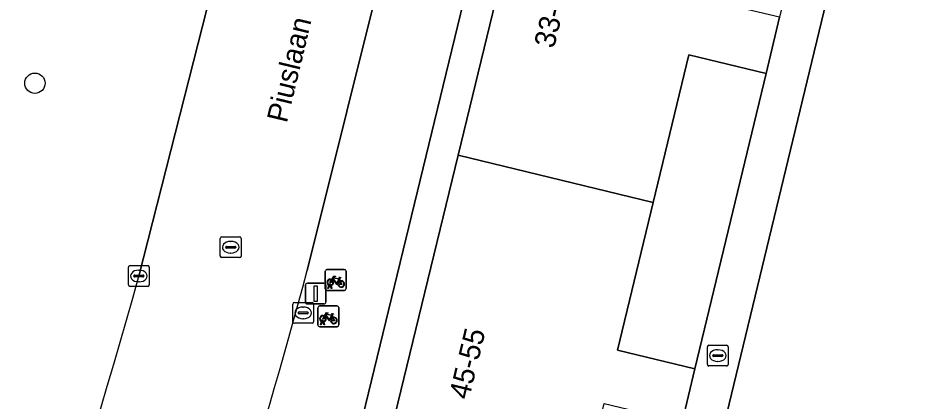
# Model space of a CAD drawing. Extents: x 162803 to 163818, y 381639 to 382475.
# Drawn here: x 163005.59 to 163048.82, y 382283.2 to 382301.63 of the extents above; entities that cross this region are included whole.
import ezdxf

# ---------------------------------------------------------------- set-up
doc = ezdxf.new("R2010")
doc.units = 0
for name, color, linetype in [('IMGEO_Berm_groen', 7, 'Continuous'), ('IMGEO_Boom', 7, 'Continuous'), ('IMGEO_Erf', 7, 'Continuous'), ('IMGEO_Fietsenrek', 7, 'Continuous'), ('IMGEO_Kolk', 7, 'Continuous'), ('IMGEO_Lichtmast', 7, 'Continuous'), ('IMGEO_Openbare_ruimte_label', 7, 'Continuous'), ('IMGEO_Pand', 7, 'Continuous'), ('IMGEO_Pand_nummerreeks', 7, 'Continuous'), ('IMGEO_Rijbaan_lokaal_gesloten', 7, 'Continuous'), ('IMGEO_Rioolput', 7, 'Continuous'), ('IMGEO_Voetpad_open', 7, 'Continuous')]:
    doc.layers.add(name, color=color, linetype=linetype)

msp = doc.modelspace()

# ---------------------------------------------------------------- linework, layer by layer
at = {"layer": 'IMGEO_Berm_groen'}
msp.add_lwpolyline([(163011.407, 382289.212), (163015.341, 382304.711)], dxfattribs=at)
msp.add_arc((162611.092, 382401.144), 415.669, 339.51739, 344.37846, dxfattribs=at)
at = {"layer": 'IMGEO_Boom'}
msp.add_circle((163006.406, 382298.494), 0.489, dxfattribs=at)
at = {"layer": 'IMGEO_Erf'}
msp.add_lwpolyline([(163049.551, 382310.636), (163046.613, 382311.37), (163031.815, 382250), (163027.345, 382231.469), (163025.401, 382231.939), (163021.517, 382232.877), (163020.523, 382228.872), (163019.765, 382225.817), (163023.781, 382224.875), (163023.706, 382224.564), (163027.999, 382223.534), (163028.102, 382223.962), (163031.992, 382223.042), (163031.886, 382222.604), (163036.186, 382221.567), (163036.289, 382221.995), (163040.159, 382221.061), (163040.056, 382220.633), (163044.33, 382219.608), (163044.431, 382220.026), (163048.339, 382219.088), (163048.239, 382218.67), (163052.52, 382217.651)], dxfattribs=at)
msp.add_lwpolyline([(163041.562, 382298.957), (163037.851, 382299.853), (163036.133, 382292.749), (163034.416, 382285.646), (163038.141, 382284.745)], close=True, dxfattribs=at)
at = {"layer": 'IMGEO_Fietsenrek'}
for p, q in [((163020.368, 382288.6), (163020.368, 382289.441)), ((163020.368, 382289.441), (163020.368, 382288.6)), ((163020.443, 382289.525), (163021.284, 382289.525)), ((163021.284, 382289.525), (163020.443, 382289.525)), ((163021.368, 382289.45), (163021.368, 382288.609)), ((163021.368, 382288.609), (163021.368, 382289.45)), ((163021.055, 382289.074), (163021.091, 382288.979)), ((163021.293, 382288.525), (163020.452, 382288.525)), ((163020.452, 382288.525), (163021.293, 382288.525)), ((163020.495, 382288.609), (163020.534, 382288.769)), ((163020.529, 382288.609), (163020.495, 382288.609)), ((163020.564, 382288.757), (163020.529, 382288.609)), ((163020.606, 382288.781), (163020.605, 382288.785)), ((163020.647, 382288.609), (163020.613, 382288.751)), ((163020.637, 382288.792), (163020.638, 382288.785)), ((163020.645, 382288.755), (163020.68, 382288.609)), ((163020.68, 382288.609), (163020.647, 382288.609)), ((163020.016, 382286.851), (163020.016, 382287.692)), ((163020.016, 382287.692), (163020.016, 382286.851)), ((163020.091, 382287.776), (163020.932, 382287.776)), ((163020.932, 382287.776), (163020.091, 382287.776)), ((163021.016, 382287.701), (163021.016, 382286.86)), ((163021.016, 382286.86), (163021.016, 382287.701)), ((163020.703, 382287.325), (163020.739, 382287.23)), ((163020.941, 382286.776), (163020.1, 382286.776)), ((163020.1, 382286.776), (163020.941, 382286.776)), ((163020.143, 382286.86), (163020.182, 382287.02)), ((163020.177, 382286.86), (163020.143, 382286.86)), ((163020.212, 382287.008), (163020.177, 382286.86)), ((163020.254, 382287.032), (163020.253, 382287.036)), ((163020.295, 382286.86), (163020.261, 382287.002)), ((163020.285, 382287.043), (163020.286, 382287.036)), ((163020.293, 382287.006), (163020.328, 382286.86)), ((163020.328, 382286.86), (163020.295, 382286.86))]:
    msp.add_line(p, q, dxfattribs=at)
for points in [[(163020.702, 382288.999), (163020.65, 382288.909), (163020.61, 382288.884), (163020.611, 382288.931), (163020.666, 382289.025)], [(163020.681, 382289.051), (163020.776, 382289.215), (163020.862, 382289.201), (163020.864, 382289.192), (163020.808, 382289.181), (163020.781, 382289.136), (163021.037, 382289.095)], [(163020.977, 382288.807), (163020.927, 382288.807), (163020.736, 382289.058), (163020.717, 382289.026)], [(163021.024, 382289.07), (163020.767, 382289.111), (163020.75, 382289.082), (163020.917, 382288.862), (163021.024, 382289.07)], [(163021.072, 382288.972), (163021.042, 382289.049), (163020.933, 382288.831), (163020.976, 382288.831)], [(163021.006, 382288.831), (163021.126, 382288.83), (163021.082, 382288.944)], [(163021.102, 382288.951), (163021.157, 382288.806), (163021.007, 382288.806)], [(163021.037, 382289.095), (163021.062, 382289.144), (163021.056, 382289.148), (163021.033, 382289.152), (163021.021, 382289.159), (163021.02, 382289.162), (163021.022, 382289.167), (163021.117, 382289.152), (163021.119, 382289.142), (163021.109, 382289.129), (163021.097, 382289.123), (163021.083, 382289.129), (163021.055, 382289.074)], [(163020.35, 382287.25), (163020.298, 382287.16), (163020.258, 382287.135), (163020.259, 382287.182), (163020.314, 382287.276)], [(163020.329, 382287.302), (163020.424, 382287.466), (163020.51, 382287.452), (163020.512, 382287.443), (163020.456, 382287.432), (163020.429, 382287.387), (163020.685, 382287.346)], [(163020.625, 382287.058), (163020.575, 382287.058), (163020.384, 382287.309), (163020.365, 382287.277)], [(163020.672, 382287.321), (163020.415, 382287.362), (163020.398, 382287.333), (163020.565, 382287.113), (163020.672, 382287.321)], [(163020.72, 382287.223), (163020.69, 382287.3), (163020.581, 382287.082), (163020.624, 382287.082)], [(163020.654, 382287.082), (163020.774, 382287.081), (163020.73, 382287.195)], [(163020.75, 382287.202), (163020.805, 382287.057), (163020.655, 382287.057)], [(163020.685, 382287.346), (163020.71, 382287.395), (163020.704, 382287.399), (163020.681, 382287.403), (163020.669, 382287.41), (163020.668, 382287.413), (163020.67, 382287.418), (163020.765, 382287.403), (163020.767, 382287.393), (163020.757, 382287.38), (163020.745, 382287.374), (163020.731, 382287.38), (163020.703, 382287.325)]]:
    msp.add_lwpolyline(points, dxfattribs=at)
for centre, radius, start, end in [((163020.446, 382289.447), 0.0779, 92.4484, 184.2845), ((163020.446, 382289.447), 0.0779, 92.4484, 184.2845), ((163021.29, 382289.447), 0.0779, 2.4484, 94.2845), ((163021.29, 382289.447), 0.0779, 2.4484, 94.2845), ((163020.608, 382288.91), 0.159, 62.6766, 242.1369), ((163020.608, 382288.91), 0.129, 63.3192, 238.903), ((163020.608, 382288.91), 0.129, 283.6043, 43.4302), ((163020.608, 382288.91), 0.159, 283.5766, 46.6042), ((163021.135, 382288.826), 0.159, 113.3408, 178.3217), ((163021.135, 382288.826), 0.159, 187.0065, 105.7708), ((163021.135, 382288.826), 0.129, 113.923, 177.9556), ((163021.135, 382288.826), 0.129, 188.6715, 104.5883), ((163020.446, 382288.603), 0.0779, 182.4484, 274.2845), ((163020.446, 382288.603), 0.0779, 182.4484, 274.2845), ((163020.588, 382288.781), 0.0499, 12.8025, 158.6934), ((163020.608, 382288.91), 0.159, 253.9967, 271.7867), ((163020.588, 382288.781), 0.0174, 12.8025, 163.4502), ((163020.608, 382288.91), 0.129, 253.415, 269.0204), ((163021.29, 382288.603), 0.0779, 272.4484, 4.2845), ((163021.29, 382288.603), 0.0779, 272.4484, 4.2845), ((163020.094, 382287.698), 0.0779, 92.4484, 184.2845), ((163020.094, 382287.698), 0.0779, 92.4484, 184.2845), ((163020.938, 382287.698), 0.0779, 2.4484, 94.2845), ((163020.938, 382287.698), 0.0779, 2.4484, 94.2845), ((163020.256, 382287.161), 0.159, 62.6766, 242.1369), ((163020.256, 382287.161), 0.129, 63.3192, 238.903), ((163020.256, 382287.161), 0.129, 283.6043, 43.4302), ((163020.256, 382287.161), 0.159, 283.5766, 46.6042), ((163020.783, 382287.077), 0.159, 113.3408, 178.3217), ((163020.783, 382287.077), 0.159, 187.0065, 105.7708), ((163020.783, 382287.077), 0.129, 113.923, 177.9556), ((163020.783, 382287.077), 0.129, 188.6715, 104.5883), ((163020.094, 382286.854), 0.0779, 182.4484, 274.2845), ((163020.094, 382286.854), 0.0779, 182.4484, 274.2845), ((163020.236, 382287.032), 0.0499, 12.8025, 158.6934), ((163020.256, 382287.161), 0.159, 253.9967, 271.7867), ((163020.236, 382287.032), 0.0174, 12.8025, 163.4502), ((163020.256, 382287.161), 0.129, 253.415, 269.0204), ((163020.938, 382286.854), 0.0779, 272.4484, 4.2845), ((163020.938, 382286.854), 0.0779, 272.4484, 4.2845)]:
    msp.add_arc(centre, radius, start, end, dxfattribs=at)
at = {"layer": 'IMGEO_Kolk'}
for p, q in [((163010.906, 382288.79), (163010.906, 382289.642)), ((163010.981, 382289.716), (163011.833, 382289.716)), ((163011.394, 382289.496), (163011.419, 382289.496)), ((163011.907, 382289.642), (163011.907, 382288.79)), ((163011.165, 382289.21), (163011.165, 382289.222)), ((163011.603, 382289.173), (163011.205, 382289.173)), ((163011.208, 382289.259), (163011.606, 382289.259)), ((163011.417, 382288.936), (163011.392, 382288.936)), ((163011.649, 382289.222), (163011.649, 382289.21)), ((163011.833, 382288.716), (163010.981, 382288.716)), ((163018.807, 382287.016), (163018.807, 382287.868)), ((163018.882, 382287.942), (163019.734, 382287.942)), ((163019.295, 382287.722), (163019.32, 382287.722)), ((163019.808, 382287.868), (163019.808, 382287.016)), ((163019.066, 382287.436), (163019.066, 382287.448)), ((163019.504, 382287.399), (163019.106, 382287.399)), ((163019.109, 382287.485), (163019.507, 382287.485)), ((163019.318, 382287.162), (163019.293, 382287.162)), ((163019.55, 382287.448), (163019.55, 382287.436)), ((163019.734, 382286.942), (163018.882, 382286.942))]:
    msp.add_line(p, q, dxfattribs=at)
for points in [[(163010.906, 382288.79), (163010.906, 382289.642)], [(163010.981, 382289.716), (163011.833, 382289.716)], [(163011.907, 382289.642), (163011.907, 382288.79)], [(163011.833, 382288.716), (163010.981, 382288.716)], [(163018.807, 382287.016), (163018.807, 382287.868)], [(163018.882, 382287.942), (163019.734, 382287.942)], [(163019.808, 382287.868), (163019.808, 382287.016)], [(163019.734, 382286.942), (163018.882, 382286.942)]]:
    msp.add_lwpolyline(points, dxfattribs=at)
for centre, radius, start, end in [((163010.983, 382289.64), 0.0765, 91.552, 178.448), ((163010.983, 382289.64), 0.0765, 91.552, 178.448), ((163011.831, 382289.64), 0.0765, 1.552, 88.448), ((163011.831, 382289.64), 0.0765, 1.552, 88.448), ((163011.205, 382289.219), 0.0403, 85.8775, 175.7526), ((163011.202, 382289.209), 0.0366, 178.938, 274.7102), ((163011.606, 382289.216), 0.043, 264.8664, 352.4533), ((163011.61, 382289.221), 0.0386, 1.7309, 96.639), ((163010.983, 382288.792), 0.0765, 181.552, 268.448), ((163010.983, 382288.792), 0.0765, 181.552, 268.448), ((163011.831, 382288.792), 0.0765, 271.552, 358.448), ((163011.831, 382288.792), 0.0765, 271.552, 358.448), ((163018.884, 382287.866), 0.0765, 91.552, 178.448), ((163018.884, 382287.866), 0.0765, 91.552, 178.448), ((163019.732, 382287.866), 0.0765, 1.552, 88.448), ((163019.732, 382287.866), 0.0765, 1.552, 88.448), ((163019.106, 382287.445), 0.0403, 85.8775, 175.7526), ((163019.103, 382287.435), 0.0366, 178.938, 274.7102), ((163019.507, 382287.442), 0.043, 264.8664, 352.4533), ((163019.511, 382287.447), 0.0386, 1.7309, 96.639), ((163018.884, 382287.018), 0.0765, 181.552, 268.448), ((163018.884, 382287.018), 0.0765, 181.552, 268.448), ((163019.732, 382287.018), 0.0765, 271.552, 358.448), ((163019.732, 382287.018), 0.0765, 271.552, 358.448)]:
    msp.add_arc(centre, radius, start, end, dxfattribs=at)
for centre, major_axis, ratio, start_param, end_param in [((163011.393, 382289.216), (-0.387, 0.002), 0.722429, 4.712389, 7.853982), ((163011.418, 382289.216), (-0.39, 0.002), 0.717154, 1.570796, 4.712389), ((163019.294, 382287.442), (-0.387, 0.002), 0.722429, 4.712389, 7.853982), ((163019.319, 382287.442), (-0.39, 0.002), 0.717154, 1.570796, 4.712389)]:
    msp.add_ellipse(centre, major_axis=major_axis, ratio=ratio, start_param=start_param, end_param=end_param, dxfattribs=at)
at = {"layer": 'IMGEO_Lichtmast'}
for p, q in [((163019.41, 382287.971), (163019.41, 382288.771)), ((163019.41, 382288.771), (163019.41, 382287.971)), ((163019.51, 382288.871), (163020.3, 382288.871)), ((163020.3, 382288.871), (163019.51, 382288.871)), ((163020.4, 382288.771), (163020.4, 382287.971)), ((163020.4, 382287.971), (163020.4, 382288.771)), ((163020.3, 382287.871), (163019.51, 382287.871)), ((163019.51, 382287.871), (163020.3, 382287.871))]:
    msp.add_line(p, q, dxfattribs=at)
msp.add_lwpolyline([(163019.83, 382288.746), (163019.98, 382288.746), (163019.98, 382287.996), (163019.83, 382287.996), (163019.83, 382288.746)], dxfattribs=at)
for centre, start, end in [((163019.51, 382288.771), 90, 180), ((163019.51, 382288.771), 90, 180), ((163020.3, 382288.771), 0, 90), ((163020.3, 382288.771), 360, 90), ((163019.51, 382287.971), 180, 270), ((163019.51, 382287.971), 180, 270), ((163020.3, 382287.971), 270, 0), ((163020.3, 382287.971), 270, 0)]:
    msp.add_arc(centre, 0.1, start, end, dxfattribs=at)
at = {"layer": 'IMGEO_Pand'}
for points in [[(163034.317, 382311.267), (163034.399, 382311.607), (163033.087, 382311.924), (163033.019, 382311.641), (163031.132, 382312.098), (163030.918, 382312.15), (163026.759, 382295.027), (163036.133, 382292.749), (163037.851, 382299.853), (163041.562, 382298.957), (163042.214, 382301.665), (163038.522, 382302.558), (163040.245, 382309.685), (163040.279, 382309.826)], [(163032.067, 382276.009), (163033.779, 382283.088), (163037.524, 382282.183), (163038.141, 382284.745), (163034.416, 382285.646), (163036.133, 382292.749), (163026.759, 382295.027), (163022.692, 382278.286)]]:
    msp.add_lwpolyline(points, close=True, dxfattribs=at)
at = {"layer": 'IMGEO_Rijbaan_lokaal_gesloten'}
msp.add_lwpolyline([(163019.503, 382289.487), (163025.206, 382312.391), (163025.226, 382312.668), (163027.594, 382322.046), (163027.611, 382322.091), (163035.219, 382354.192), (163036.585, 382363.359), (163035.23, 382371.584), (163024.715, 382327.217), (163020.941, 382328.112), (163019.833, 382323.527), (163015.341, 382304.711), (163011.407, 382289.212)], dxfattribs=at)
for centre, radius, start, end in [((162691.424, 382378.07), 339.828, 340.38186, 344.89015), ((162611.092, 382401.144), 415.669, 339.51739, 344.37846)]:
    msp.add_arc(centre, radius, start, end, dxfattribs=at)
at = {"layer": 'IMGEO_Rioolput'}
for p, q in [((163015.396, 382291.099), (163016.248, 382291.099)), ((163015.321, 382290.173), (163015.321, 382291.025)), ((163015.58, 382290.593), (163015.58, 382290.605)), ((163015.623, 382290.642), (163016.021, 382290.642)), ((163015.809, 382290.879), (163015.834, 382290.879)), ((163016.064, 382290.605), (163016.064, 382290.593)), ((163016.322, 382291.025), (163016.322, 382290.173)), ((163016.018, 382290.556), (163015.62, 382290.556)), ((163015.832, 382290.319), (163015.807, 382290.319)), ((163016.248, 382290.099), (163015.396, 382290.099)), ((163038.817, 382285.886), (163039.669, 382285.886)), ((163038.742, 382284.96), (163038.742, 382285.812)), ((163039.044, 382285.429), (163039.442, 382285.429)), ((163039.23, 382285.666), (163039.255, 382285.666)), ((163039.743, 382285.812), (163039.743, 382284.96)), ((163039.001, 382285.38), (163039.001, 382285.392)), ((163039.439, 382285.343), (163039.041, 382285.343)), ((163039.253, 382285.106), (163039.228, 382285.106)), ((163039.485, 382285.392), (163039.485, 382285.38)), ((163039.669, 382284.886), (163038.817, 382284.886))]:
    msp.add_line(p, q, dxfattribs=at)
for points in [[(163015.396, 382291.099), (163016.248, 382291.099)], [(163015.321, 382290.173), (163015.321, 382291.025)], [(163016.322, 382291.025), (163016.322, 382290.173)], [(163016.248, 382290.099), (163015.396, 382290.099)], [(163038.817, 382285.886), (163039.669, 382285.886)], [(163038.742, 382284.96), (163038.742, 382285.812)], [(163039.743, 382285.812), (163039.743, 382284.96)], [(163039.669, 382284.886), (163038.817, 382284.886)]]:
    msp.add_lwpolyline(points, dxfattribs=at)
for centre, radius, start, end in [((163015.398, 382291.023), 0.0765, 91.552, 178.448), ((163015.398, 382291.023), 0.0765, 91.552, 178.448), ((163016.246, 382291.023), 0.0765, 1.552, 88.448), ((163016.246, 382291.023), 0.0765, 1.552, 88.448), ((163015.62, 382290.602), 0.0403, 85.8775, 175.7526), ((163016.025, 382290.604), 0.0386, 1.7309, 96.639), ((163015.398, 382290.175), 0.0765, 181.552, 268.448), ((163015.398, 382290.175), 0.0765, 181.552, 268.448), ((163015.617, 382290.592), 0.0366, 178.938, 274.7102), ((163016.021, 382290.599), 0.043, 264.8664, 352.4533), ((163016.246, 382290.175), 0.0765, 271.552, 358.448), ((163016.246, 382290.175), 0.0765, 271.552, 358.448), ((163038.819, 382285.81), 0.0765, 91.552, 178.448), ((163038.819, 382285.81), 0.0765, 91.552, 178.448), ((163039.667, 382285.81), 0.0765, 1.552, 88.448), ((163039.667, 382285.81), 0.0765, 1.552, 88.448), ((163039.041, 382285.389), 0.0403, 85.8775, 175.7526), ((163039.446, 382285.391), 0.0386, 1.7309, 96.639), ((163039.038, 382285.379), 0.0366, 178.938, 274.7102), ((163039.442, 382285.386), 0.043, 264.8664, 352.4533), ((163038.819, 382284.962), 0.0765, 181.552, 268.448), ((163038.819, 382284.962), 0.0765, 181.552, 268.448), ((163039.667, 382284.962), 0.0765, 271.552, 358.448), ((163039.667, 382284.962), 0.0765, 271.552, 358.448)]:
    msp.add_arc(centre, radius, start, end, dxfattribs=at)
for centre, major_axis, ratio, start_param, end_param in [((163015.808, 382290.599), (-0.387, 0.002), 0.722429, 4.712389, 7.853982), ((163015.833, 382290.599), (-0.39, 0.002), 0.717154, 1.570796, 4.712389), ((163039.229, 382285.386), (-0.387, 0.002), 0.722429, 4.712389, 7.853982), ((163039.254, 382285.386), (-0.39, 0.002), 0.717154, 1.570796, 4.712389)]:
    msp.add_ellipse(centre, major_axis=major_axis, ratio=ratio, start_param=start_param, end_param=end_param, dxfattribs=at)
at = {"layer": 'IMGEO_Voetpad_open'}
for points in [[(162991.904, 382206.948), (162993.374, 382209.771), (162996.733, 382216.551), (162997.944, 382219.19), (162999.427, 382222.432), (163000, 382223.684), (163001.833, 382227.685), (163002.692, 382229.571), (163003.703, 382229.036), (163008.315, 382226.983), (163009.069, 382228.509), (163010.123, 382232.878), (163014.28, 382250), (163029.494, 382312.657)], [(163025.206, 382312.391), (163019.503, 382289.487)]]:
    msp.add_lwpolyline(points, dxfattribs=at)
for points in [[(163029.494, 382312.657), (163014.28, 382250), (163010.123, 382232.878), (163009.069, 382228.509), (163010.515, 382228.151), (163011.559, 382232.454), (163014.571, 382244.856), (163015.821, 382250), (163018.631, 382261.568), (163022.692, 382278.286), (163026.759, 382295.027), (163030.918, 382312.15), (163030.957, 382312.309)], [(163046.613, 382311.37), (163044.624, 382311.811), (163042.214, 382301.665), (163041.562, 382298.957), (163038.141, 382284.745), (163037.524, 382282.183), (163034.116, 382268.021), (163033.474, 382265.354), (163030.133, 382251.394), (163029.785, 382250), (163029.469, 382248.732), (163026.04, 382234.583), (163025.401, 382231.939), (163027.345, 382231.469), (163031.815, 382250)]]:
    msp.add_lwpolyline(points, close=True, dxfattribs=at)
msp.add_arc((162691.424, 382378.07), 339.828, 340.38186, 344.89015, dxfattribs=at)

# ---------------------------------------------------------------- texts
at = {"layer": 'IMGEO_Openbare_ruimte_label'}
msp.add_text('Piuslaan', height=1, rotation=76.5332, dxfattribs=at).set_placement((163018.518, 382296.542))
at = {"layer": 'IMGEO_Pand_nummerreeks'}
for s, rotation, p in [('33-43', 76.3437, (163031.365, 382300.132)), ('45-55', 76.4247, (163027.275, 382283.23))]:
    msp.add_text(s, height=1, rotation=rotation, dxfattribs=at).set_placement(p)

doc.saveas('drawing.dxf')
